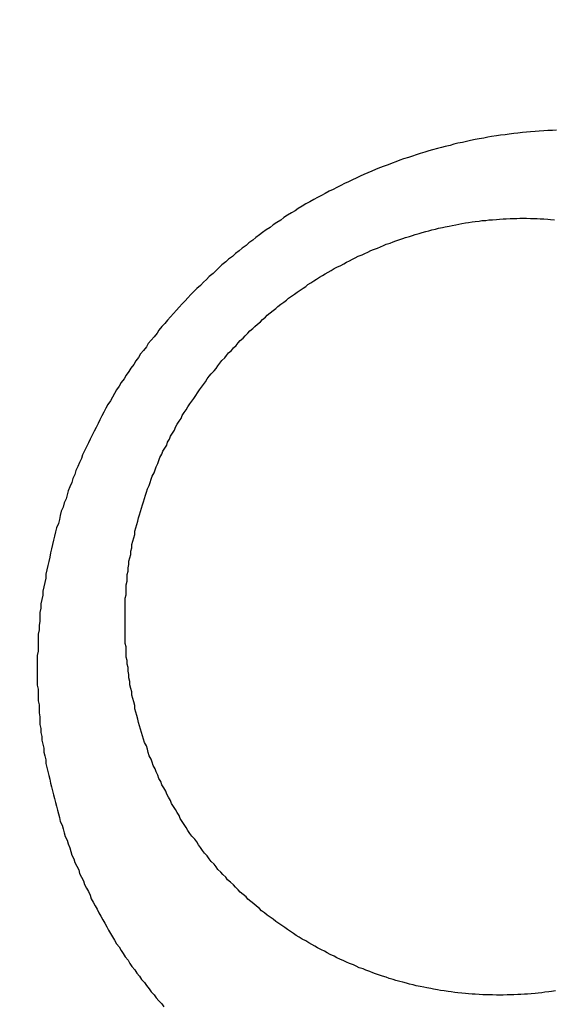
# Model space of a CAD drawing. Header units: millimetres. Extents: x 11979 to 37895, y 18730 to 47884.
# Tile 587 of 656: x 35823.305 to 35823.857, y 46386.239 to 46387.256. Entities that reach past the tile are written whole.
import ezdxf

# ---------------------------------------------------------------- set-up
doc = ezdxf.new("R2010")
doc.units = ezdxf.units.MM
for name, color, linetype in [('- niebieska cienka - izolacja', 120, 'Continuous'), ('-WYMIAR', 8, 'Continuous'), ('PROJEKTOWANE', 5, 'Continuous')]:
    doc.layers.add(name, color=color, linetype=linetype)
doc.styles.get("Standard").update_dxf_attribs({"font": 'arial.ttf'})
doc.dimstyles.new('CZA-KROPKA-50', dxfattribs={"dimtxt": 12, "dimasz": 1, "dimexe": 2, "dimexo": 25, "dimgap": 4, "dimtad": 1, "dimdec": 1, "dimrnd": 0.5, "dimzin": 9, "dimdsep": 46, "dimtxsty": 'Standard', "dimblk": 'CZA-KROPKA', "dimblk1": 'CZA-KROPKA', "dimblk2": 'CZA-KROPKA', "dimsah": 1, "dimcen": -20, "dimse1": 1, "dimse2": 1, "dimclrd": 8, "dimclre": 8, "dimclrt": 9, "dimadec": 0, "dimazin": 0, "dimtfac": 1, "dimtdec": 1, "dimtmove": 1, "dimatfit": 3, "dimldrblk": 'CZA-KROPKA', "dimfxl": 1, "dimtolj": 1, "dimtzin": 9, "dimarcsym": 0})

# ---------------------------------------------------------------- blocks, each defined once
blk = doc.blocks.new('CZA-KROPKA')
at = {"layer": '-WYMIAR', "linetype": 'ByBlock'}
for p, q in [((0, 10), (0, -10)), ((5, 0), (-5, 0))]:
    blk.add_line(p, q, dxfattribs=at)
at = {"layer": '-WYMIAR', "linetype": 'ByBlock', "const_width": 2.5}
blk.add_lwpolyline([(-1.25, 0, 1), (1.25, 0, 1)], format="xyb", close=True, dxfattribs=at)
blk = doc.blocks.new('*D2897')
at = {"layer": '-WYMIAR', "color": 8, "lineweight": -2}
blk.add_line((34132.9262, 45927.4655), (36406.9262, 45927.4655), dxfattribs=at)
at = {"layer": 'Defpoints', "color": 0}
for p in [(34131.9262, 46435.1223), (36407.9262, 46406.1223), (36407.9262, 45927.4655)]:
    blk.add_point(p, dxfattribs=at)
at = {"layer": '-WYMIAR', "color": 8, "lineweight": -2, "rotation": 180}
blk.add_blockref('CZA-KROPKA', (34131.9262, 45927.4655), dxfattribs=at)
at = {"layer": '-WYMIAR', "color": 8, "lineweight": -2}
blk.add_blockref('CZA-KROPKA', (36407.9262, 45927.4655), dxfattribs=at)
at = {"layer": '-WYMIAR', "color": 9, "insert": (35269.9262, 45937.5924), "char_height": 12, "attachment_point": 5}
blk.add_mtext('\\A1;2276', dxfattribs=at)
blk = doc.blocks.new('Pisuar NOVA PRO ze zintegrowanym ceramicznym sitkiem')
for points in [[(-0.039537, -0.219803, 0), (-0.039577, -0.219805, 0), (-0.039627, -0.219807, 0), (-0.039667, -0.21981, 0), (-0.039717, -0.219813, 0), (-0.039757, -0.219816, 0), (-0.039807, -0.21982, 0), (-0.039847, -0.219824, 0), (-0.039887, -0.219828, 0), (-0.039937, -0.219833, 0), (-0.039977, -0.219838, 0), (-0.040027, -0.219844, 0), (-0.040067, -0.21985, 0), (-0.040117, -0.219856, 0), (-0.040157, -0.219863, 0), (-0.040207, -0.21987, 0), (-0.040247, -0.219877, 0), (-0.040287, -0.219885, 0), (-0.040337, -0.219893, 0), (-0.040377, -0.219901, 0), (-0.040427, -0.21991, 0), (-0.040467, -0.219919, 0), (-0.040507, -0.219929, 0), (-0.040557, -0.219939, 0), (-0.040597, -0.219949, 0), (-0.040637, -0.21996, 0), (-0.040687, -0.219971, 0), (-0.040727, -0.219982, 0), (-0.040767, -0.219993, 0), (-0.040817, -0.220005, 0), (-0.040857, -0.220018, 0), (-0.040897, -0.22003, 0), (-0.040947, -0.220043, 0), (-0.040987, -0.220057, 0), (-0.041027, -0.220071, 0), (-0.041067, -0.220085, 0), (-0.041117, -0.220099, 0), (-0.041157, -0.220114, 0), (-0.041197, -0.220129, 0), (-0.041237, -0.220144, 0), (-0.041277, -0.22016, 0), (-0.041317, -0.220176, 0), (-0.041367, -0.220192, 0), (-0.041407, -0.220209, 0), (-0.041447, -0.220226, 0), (-0.041487, -0.220244, 0), (-0.041527, -0.220261, 0), (-0.041567, -0.220279, 0), (-0.041607, -0.220298, 0), (-0.041647, -0.220316, 0), (-0.041687, -0.220336, 0), (-0.041727, -0.220355, 0), (-0.041767, -0.220375, 0), (-0.041807, -0.220395, 0), (-0.041847, -0.220415, 0), (-0.041887, -0.220435, 0), (-0.041927, -0.220456, 0), (-0.041967, -0.220478, 0), (-0.042007, -0.220499, 0), (-0.042047, -0.220521, 0), (-0.042087, -0.220543, 0), (-0.042127, -0.220566, 0), (-0.042167, -0.220589, 0), (-0.042207, -0.220612, 0), (-0.042237, -0.220635, 0), (-0.042277, -0.220659, 0), (-0.042317, -0.220683, 0), (-0.042357, -0.220707, 0), (-0.042387, -0.220732, 0), (-0.042427, -0.220757, 0), (-0.042467, -0.220782, 0), (-0.042497, -0.220808, 0), (-0.042537, -0.220833, 0), (-0.042577, -0.22086, 0), (-0.042607, -0.220886, 0), (-0.042647, -0.220912, 0), (-0.042677, -0.220939, 0), (-0.042717, -0.220967, 0), (-0.042747, -0.220994, 0), (-0.042787, -0.221022, 0), (-0.042817, -0.22105, 0), (-0.042857, -0.221078, 0), (-0.042887, -0.221107, 0), (-0.042927, -0.221136, 0), (-0.042957, -0.221165, 0), (-0.042997, -0.221194, 0), (-0.043027, -0.221224, 0), (-0.043057, -0.221253, 0), (-0.043087, -0.221284, 0), (-0.043127, -0.221314, 0), (-0.043157, -0.221345, 0), (-0.043187, -0.221375, 0), (-0.043217, -0.221407, 0), (-0.043257, -0.221438, 0), (-0.043287, -0.22147, 0), (-0.043317, -0.221502, 0), (-0.043347, -0.221534, 0), (-0.043377, -0.221566, 0), (-0.043407, -0.221599, 0), (-0.043437, -0.221631, 0), (-0.043467, -0.221664, 0), (-0.043497, -0.221698, 0), (-0.043527, -0.221731, 0), (-0.043557, -0.221765, 0), (-0.043587, -0.221799, 0), (-0.043617, -0.221833, 0), (-0.043647, -0.221868, 0), (-0.043667, -0.221902, 0), (-0.043697, -0.221937, 0), (-0.043727, -0.221972, 0), (-0.043757, -0.222008, 0), (-0.043777, -0.222043, 0), (-0.043807, -0.222079, 0), (-0.043837, -0.222115, 0), (-0.043857, -0.222151, 0), (-0.043887, -0.222187, 0), (-0.043907, -0.222224, 0), (-0.043937, -0.222261, 0), (-0.043957, -0.222297, 0), (-0.043987, -0.222335, 0), (-0.044007, -0.222372, 0), (-0.044037, -0.222409, 0), (-0.044057, -0.222447, 0), (-0.044087, -0.222485, 0), (-0.044107, -0.222523, 0), (-0.044127, -0.222561, 0), (-0.044147, -0.2226, 0), (-0.044177, -0.222638, 0), (-0.044197, -0.222677, 0), (-0.044217, -0.222716, 0), (-0.044237, -0.222755, 0), (-0.044257, -0.222795, 0), (-0.044277, -0.222834, 0), (-0.044297, -0.222874, 0), (-0.044317, -0.222914, 0), (-0.044337, -0.222954, 0), (-0.044357, -0.222994, 0), (-0.044377, -0.223034, 0), (-0.044397, -0.223074, 0), (-0.044417, -0.223115, 0), (-0.044437, -0.223156, 0), (-0.044447, -0.223197, 0), (-0.044467, -0.223238, 0), (-0.044487, -0.223279, 0), (-0.044507, -0.22332, 0), (-0.044517, -0.223362, 0), (-0.044537, -0.223403, 0), (-0.044547, -0.223445, 0), (-0.044567, -0.223487, 0), (-0.044587, -0.223528, 0), (-0.044597, -0.223571, 0), (-0.044607, -0.223613, 0), (-0.044627, -0.223655, 0), (-0.044637, -0.223697, 0), (-0.044657, -0.22374, 0), (-0.044667, -0.223783, 0), (-0.044677, -0.223825, 0), (-0.044687, -0.223868, 0), (-0.044707, -0.223911, 0), (-0.044717, -0.223954, 0), (-0.044727, -0.223997, 0), (-0.044737, -0.22404, 0), (-0.044747, -0.224084, 0), (-0.044757, -0.224127, 0), (-0.044767, -0.22417, 0), (-0.044777, -0.224214, 0), (-0.044787, -0.224258, 0), (-0.044797, -0.224301, 0), (-0.044807, -0.224345, 0), (-0.044817, -0.224389, 0), (-0.044817, -0.224433, 0), (-0.044827, -0.224477, 0), (-0.044837, -0.224521, 0), (-0.044847, -0.224565, 0), (-0.044847, -0.224609, 0), (-0.044857, -0.224653, 0), (-0.044867, -0.224698, 0), (-0.044867, -0.224742, 0), (-0.044877, -0.224786, 0), (-0.044877, -0.224831, 0), (-0.044877, -0.224875, 0), (-0.044887, -0.22492, 0), (-0.044887, -0.224964, 0), (-0.044897, -0.225009, 0), (-0.044897, -0.225053, 0), (-0.044897, -0.225098, 0), (-0.044897, -0.225143, 0), (-0.044897, -0.225187, 0), (-0.044907, -0.225232, 0), (-0.044907, -0.225277, 0), (-0.044907, -0.225321, 0), (-0.044907, -0.225366, 0), (-0.044907, -0.225411, 0), (-0.044907, -0.225456, 0)], [(-0.043997, -0.224709, 0), (-0.043997, -0.224674, 0), (-0.043997, -0.224639, 0), (-0.043987, -0.224604, 0), (-0.043987, -0.224569, 0), (-0.043987, -0.224534, 0), (-0.043987, -0.224499, 0), (-0.043977, -0.224464, 0), (-0.043977, -0.224429, 0), (-0.043977, -0.224395, 0), (-0.043967, -0.22436, 0), (-0.043967, -0.224325, 0), (-0.043957, -0.22429, 0), (-0.043957, -0.224256, 0), (-0.043947, -0.224221, 0), (-0.043937, -0.224186, 0), (-0.043937, -0.224152, 0), (-0.043927, -0.224117, 0), (-0.043927, -0.224083, 0), (-0.043917, -0.224049, 0), (-0.043907, -0.224014, 0), (-0.043897, -0.22398, 0), (-0.043897, -0.223946, 0), (-0.043887, -0.223912, 0), (-0.043877, -0.223878, 0), (-0.043867, -0.223844, 0), (-0.043857, -0.22381, 0), (-0.043847, -0.223776, 0), (-0.043837, -0.223743, 0), (-0.043827, -0.223709, 0), (-0.043817, -0.223675, 0), (-0.043807, -0.223642, 0), (-0.043797, -0.223609, 0), (-0.043787, -0.223575, 0), (-0.043777, -0.223542, 0), (-0.043767, -0.223509, 0), (-0.043747, -0.223476, 0), (-0.043737, -0.223443, 0), (-0.043727, -0.22341, 0), (-0.043717, -0.223378, 0), (-0.043697, -0.223345, 0), (-0.043687, -0.223313, 0), (-0.043677, -0.223281, 0), (-0.043657, -0.223248, 0), (-0.043647, -0.223216, 0), (-0.043637, -0.223184, 0), (-0.043617, -0.223152, 0), (-0.043607, -0.223121, 0), (-0.043587, -0.223089, 0), (-0.043567, -0.223058, 0), (-0.043557, -0.223026, 0), (-0.043537, -0.222995, 0), (-0.043527, -0.222964, 0), (-0.043507, -0.222933, 0), (-0.043487, -0.222902, 0), (-0.043477, -0.222872, 0), (-0.043457, -0.222841, 0), (-0.043437, -0.222811, 0), (-0.043417, -0.222781, 0), (-0.043407, -0.222751, 0), (-0.043387, -0.222721, 0), (-0.043367, -0.222691, 0), (-0.043347, -0.222661, 0), (-0.043327, -0.222632, 0), (-0.043307, -0.222603, 0), (-0.043287, -0.222574, 0), (-0.043267, -0.222545, 0), (-0.043247, -0.222516, 0), (-0.043227, -0.222487, 0), (-0.043207, -0.222459, 0), (-0.043187, -0.22243, 0), (-0.043167, -0.222402, 0), (-0.043147, -0.222374, 0), (-0.043127, -0.222346, 0), (-0.043107, -0.222319, 0), (-0.043077, -0.222291, 0), (-0.043057, -0.222264, 0), (-0.043037, -0.222237, 0), (-0.043017, -0.22221, 0), (-0.042997, -0.222183, 0), (-0.042967, -0.222157, 0), (-0.042947, -0.222131, 0), (-0.042927, -0.222104, 0), (-0.042897, -0.222078, 0), (-0.042877, -0.222053, 0), (-0.042847, -0.222027, 0), (-0.042827, -0.222002, 0), (-0.042807, -0.221977, 0), (-0.042777, -0.221952, 0), (-0.042757, -0.221927, 0), (-0.042727, -0.221902, 0), (-0.042707, -0.221878, 0), (-0.042677, -0.221854, 0), (-0.042657, -0.22183, 0), (-0.042627, -0.221806, 0), (-0.042597, -0.221783, 0), (-0.042577, -0.221759, 0), (-0.042547, -0.221736, 0), (-0.042527, -0.221713, 0), (-0.042497, -0.221691, 0), (-0.042467, -0.221668, 0), (-0.042437, -0.221646, 0), (-0.042417, -0.221624, 0), (-0.042387, -0.221602, 0), (-0.042357, -0.221581, 0), (-0.042327, -0.22156, 0), (-0.042307, -0.221539, 0), (-0.042277, -0.221518, 0), (-0.042247, -0.221497, 0), (-0.042217, -0.221477, 0), (-0.042187, -0.221457, 0), (-0.042157, -0.221437, 0), (-0.042127, -0.221417, 0), (-0.042107, -0.221398, 0), (-0.042077, -0.221379, 0), (-0.042047, -0.22136, 0), (-0.042017, -0.221341, 0), (-0.041987, -0.221323, 0), (-0.041957, -0.221305, 0), (-0.041927, -0.221287, 0), (-0.041897, -0.221269, 0), (-0.041867, -0.221252, 0), (-0.041837, -0.221234, 0), (-0.041807, -0.221217, 0), (-0.041767, -0.221201, 0), (-0.041737, -0.221184, 0), (-0.041707, -0.221168, 0), (-0.041677, -0.221152, 0), (-0.041647, -0.221137, 0), (-0.041617, -0.221121, 0), (-0.041587, -0.221106, 0), (-0.041547, -0.221091, 0), (-0.041517, -0.221077, 0), (-0.041487, -0.221062, 0), (-0.041457, -0.221048, 0), (-0.041427, -0.221035, 0), (-0.041387, -0.221021, 0), (-0.041357, -0.221008, 0), (-0.041327, -0.220995, 0), (-0.041297, -0.220982, 0), (-0.041257, -0.22097, 0), (-0.041227, -0.220957, 0), (-0.041197, -0.220945, 0), (-0.041157, -0.220934, 0), (-0.041127, -0.220922, 0), (-0.041097, -0.220911, 0), (-0.041057, -0.220901, 0), (-0.041027, -0.22089, 0), (-0.040997, -0.22088, 0), (-0.040957, -0.22087, 0), (-0.040927, -0.22086, 0), (-0.040887, -0.220851, 0), (-0.040857, -0.220842, 0), (-0.040827, -0.220833, 0), (-0.040787, -0.220825, 0), (-0.040757, -0.220817, 0), (-0.040717, -0.220809, 0), (-0.040687, -0.220801, 0), (-0.040647, -0.220794, 0), (-0.040617, -0.220787, 0), (-0.040577, -0.22078, 0), (-0.040547, -0.220774, 0), (-0.040517, -0.220768, 0), (-0.040477, -0.220762, 0), (-0.040447, -0.220757, 0), (-0.040407, -0.220752, 0), (-0.040377, -0.220747, 0), (-0.040337, -0.220743, 0), (-0.040307, -0.220738, 0), (-0.040267, -0.220735, 0), (-0.040237, -0.220731, 0), (-0.040197, -0.220728, 0), (-0.040157, -0.220725, 0), (-0.040127, -0.220723, 0), (-0.040087, -0.22072, 0), (-0.040057, -0.220718, 0), (-0.040017, -0.220717, 0), (-0.039987, -0.220716, 0), (-0.039947, -0.220715, 0), (-0.039917, -0.220714, 0), (-0.039877, -0.220714, 0), (-0.039847, -0.220714, 0), (-0.039807, -0.220715, 0), (-0.039777, -0.220716, 0), (-0.039737, -0.220717, 0), (-0.039707, -0.220718, 0), (-0.039667, -0.22072, 0), (-0.039627, -0.220722, 0), (-0.039597, -0.220725, 0), (-0.039557, -0.220728, 0)], [(-0.039547, -0.228696, 0), (-0.039587, -0.228701, 0), (-0.039617, -0.228706, 0), (-0.039657, -0.22871, 0), (-0.039687, -0.228715, 0), (-0.039727, -0.228718, 0), (-0.039757, -0.228722, 0), (-0.039797, -0.228725, 0), (-0.039837, -0.228728, 0), (-0.039867, -0.22873, 0), (-0.039907, -0.228733, 0), (-0.039937, -0.228734, 0), (-0.039977, -0.228736, 0), (-0.040017, -0.228737, 0), (-0.040047, -0.228738, 0), (-0.040087, -0.228739, 0), (-0.040117, -0.228739, 0), (-0.040157, -0.228739, 0), (-0.040197, -0.228738, 0), (-0.040227, -0.228737, 0), (-0.040267, -0.228736, 0), (-0.040297, -0.228735, 0), (-0.040337, -0.228733, 0), (-0.040377, -0.228731, 0), (-0.040407, -0.228728, 0), (-0.040447, -0.228726, 0), (-0.040477, -0.228722, 0), (-0.040517, -0.228719, 0), (-0.040557, -0.228715, 0), (-0.040587, -0.228711, 0), (-0.040627, -0.228706, 0), (-0.040657, -0.228702, 0), (-0.040697, -0.228696, 0), (-0.040737, -0.228691, 0), (-0.040767, -0.228685, 0), (-0.040807, -0.228678, 0), (-0.040837, -0.228672, 0), (-0.040877, -0.228665, 0), (-0.040907, -0.228658, 0), (-0.040947, -0.22865, 0), (-0.040987, -0.228642, 0), (-0.041017, -0.228634, 0), (-0.041057, -0.228625, 0), (-0.041087, -0.228616, 0), (-0.041127, -0.228607, 0), (-0.041157, -0.228597, 0), (-0.041197, -0.228587, 0), (-0.041227, -0.228577, 0), (-0.041267, -0.228566, 0), (-0.041297, -0.228555, 0), (-0.041337, -0.228544, 0), (-0.041367, -0.228532, 0), (-0.041407, -0.22852, 0), (-0.041437, -0.228508, 0), (-0.041467, -0.228495, 0), (-0.041507, -0.228483, 0), (-0.041537, -0.228469, 0), (-0.041577, -0.228456, 0), (-0.041607, -0.228442, 0), (-0.041637, -0.228428, 0), (-0.041677, -0.228413, 0), (-0.041707, -0.228399, 0), (-0.041737, -0.228384, 0), (-0.041777, -0.228368, 0), (-0.041807, -0.228353, 0), (-0.041837, -0.228337, 0), (-0.041877, -0.22832, 0), (-0.041907, -0.228304, 0), (-0.041937, -0.228287, 0), (-0.041967, -0.22827, 0), (-0.042007, -0.228252, 0), (-0.042037, -0.228235, 0), (-0.042067, -0.228217, 0), (-0.042097, -0.228198, 0), (-0.042127, -0.22818, 0), (-0.042167, -0.228161, 0), (-0.042197, -0.228142, 0), (-0.042227, -0.228122, 0), (-0.042257, -0.228102, 0), (-0.042287, -0.228082, 0), (-0.042317, -0.228062, 0), (-0.042347, -0.228041, 0), (-0.042377, -0.228021, 0), (-0.042407, -0.227999, 0), (-0.042437, -0.227978, 0), (-0.042467, -0.227956, 0), (-0.042497, -0.227934, 0), (-0.042527, -0.227912, 0), (-0.042557, -0.22789, 0), (-0.042587, -0.227867, 0), (-0.042607, -0.227844, 0), (-0.042637, -0.227821, 0), (-0.042667, -0.227797, 0), (-0.042697, -0.227773, 0), (-0.042727, -0.227749, 0), (-0.042747, -0.227725, 0), (-0.042777, -0.2277, 0), (-0.042807, -0.227675, 0), (-0.042827, -0.22765, 0), (-0.042857, -0.227625, 0), (-0.042877, -0.227599, 0), (-0.042907, -0.227574, 0), (-0.042937, -0.227547, 0), (-0.042957, -0.227521, 0), (-0.042987, -0.227494, 0), (-0.043007, -0.227468, 0), (-0.043037, -0.227441, 0), (-0.043057, -0.227413, 0), (-0.043077, -0.227386, 0), (-0.043107, -0.227358, 0), (-0.043127, -0.22733, 0), (-0.043147, -0.227302, 0), (-0.043177, -0.227273, 0), (-0.043197, -0.227245, 0), (-0.043217, -0.227216, 0), (-0.043237, -0.227187, 0), (-0.043257, -0.227157, 0), (-0.043277, -0.227128, 0), (-0.043307, -0.227098, 0), (-0.043327, -0.227068, 0), (-0.043347, -0.227038, 0), (-0.043367, -0.227008, 0), (-0.043387, -0.226978, 0), (-0.043407, -0.226947, 0), (-0.043427, -0.226916, 0), (-0.043437, -0.226885, 0), (-0.043457, -0.226854, 0), (-0.043477, -0.226822, 0), (-0.043497, -0.226791, 0), (-0.043517, -0.226759, 0), (-0.043527, -0.226727, 0), (-0.043547, -0.226695, 0), (-0.043567, -0.226663, 0), (-0.043577, -0.226631, 0), (-0.043597, -0.226598, 0), (-0.043617, -0.226566, 0), (-0.043627, -0.226533, 0), (-0.043647, -0.2265, 0), (-0.043657, -0.226467, 0), (-0.043677, -0.226434, 0), (-0.043687, -0.2264, 0), (-0.043707, -0.226367, 0), (-0.043717, -0.226333, 0), (-0.043727, -0.2263, 0), (-0.043747, -0.226266, 0), (-0.043757, -0.226232, 0), (-0.043767, -0.226198, 0), (-0.043777, -0.226164, 0), (-0.043797, -0.226129, 0), (-0.043807, -0.226095, 0), (-0.043817, -0.226061, 0), (-0.043827, -0.226026, 0), (-0.043837, -0.225991, 0), (-0.043847, -0.225957, 0), (-0.043857, -0.225922, 0), (-0.043867, -0.225887, 0), (-0.043877, -0.225852, 0), (-0.043887, -0.225817, 0), (-0.043897, -0.225782, 0), (-0.043897, -0.225747, 0), (-0.043907, -0.225711, 0), (-0.043917, -0.225676, 0), (-0.043927, -0.225641, 0), (-0.043927, -0.225605, 0), (-0.043937, -0.22557, 0), (-0.043947, -0.225534, 0), (-0.043947, -0.225499, 0), (-0.043957, -0.225463, 0), (-0.043957, -0.225427, 0), (-0.043967, -0.225392, 0), (-0.043967, -0.225356, 0), (-0.043977, -0.22532, 0), (-0.043977, -0.225284, 0), (-0.043987, -0.225248, 0), (-0.043987, -0.225213, 0), (-0.043987, -0.225177, 0), (-0.043987, -0.225141, 0), (-0.043997, -0.225105, 0), (-0.043997, -0.225069, 0), (-0.043997, -0.225033, 0), (-0.043997, -0.224997, 0), (-0.043997, -0.224961, 0), (-0.043997, -0.224925, 0), (-0.043997, -0.224889, 0), (-0.043997, -0.224853, 0), (-0.043997, -0.224817, 0), (-0.043997, -0.224781, 0), (-0.043997, -0.224745, 0), (-0.043997, -0.224709, 0)], [(-0.044907, -0.225456, 0), (-0.044907, -0.225496, 0), (-0.044907, -0.225537, 0), (-0.044897, -0.225578, 0), (-0.044897, -0.225618, 0), (-0.044897, -0.225659, 0), (-0.044897, -0.2257, 0), (-0.044887, -0.225741, 0), (-0.044887, -0.225781, 0), (-0.044887, -0.225822, 0), (-0.044877, -0.225863, 0), (-0.044877, -0.225903, 0), (-0.044877, -0.225944, 0), (-0.044867, -0.225985, 0), (-0.044867, -0.226025, 0), (-0.044857, -0.226066, 0), (-0.044857, -0.226106, 0), (-0.044847, -0.226147, 0), (-0.044837, -0.226187, 0), (-0.044837, -0.226228, 0), (-0.044827, -0.226268, 0), (-0.044817, -0.226308, 0), (-0.044817, -0.226348, 0), (-0.044807, -0.226389, 0), (-0.044797, -0.226429, 0), (-0.044787, -0.226469, 0), (-0.044777, -0.226509, 0), (-0.044767, -0.226549, 0), (-0.044757, -0.226589, 0), (-0.044747, -0.226629, 0), (-0.044737, -0.226669, 0), (-0.044727, -0.226708, 0), (-0.044717, -0.226748, 0), (-0.044707, -0.226787, 0), (-0.044697, -0.226827, 0), (-0.044687, -0.226866, 0), (-0.044677, -0.226906, 0), (-0.044667, -0.226945, 0), (-0.044647, -0.226984, 0), (-0.044637, -0.227023, 0), (-0.044627, -0.227062, 0), (-0.044617, -0.227101, 0), (-0.044597, -0.22714, 0), (-0.044587, -0.227178, 0), (-0.044567, -0.227217, 0), (-0.044557, -0.227255, 0), (-0.044547, -0.227294, 0), (-0.044527, -0.227332, 0), (-0.044517, -0.22737, 0), (-0.044497, -0.227408, 0), (-0.044477, -0.227446, 0), (-0.044467, -0.227483, 0), (-0.044447, -0.227521, 0), (-0.044427, -0.227558, 0), (-0.044417, -0.227596, 0), (-0.044397, -0.227633, 0), (-0.044377, -0.22767, 0), (-0.044357, -0.227707, 0), (-0.044347, -0.227744, 0), (-0.044327, -0.22778, 0), (-0.044307, -0.227817, 0), (-0.044287, -0.227853, 0), (-0.044267, -0.227889, 0), (-0.044247, -0.227925, 0), (-0.044227, -0.227961, 0), (-0.044207, -0.227997, 0), (-0.044187, -0.228033, 0), (-0.044167, -0.228068, 0), (-0.044147, -0.228103, 0), (-0.044127, -0.228138, 0), (-0.044107, -0.228173, 0), (-0.044087, -0.228208, 0), (-0.044057, -0.228242, 0), (-0.044037, -0.228277, 0), (-0.044017, -0.228311, 0), (-0.043997, -0.228345, 0), (-0.043967, -0.228378, 0), (-0.043947, -0.228412, 0), (-0.043927, -0.228445, 0), (-0.043897, -0.228478, 0), (-0.043877, -0.228511, 0), (-0.043847, -0.228544, 0), (-0.043827, -0.228577, 0), (-0.043797, -0.228609, 0), (-0.043777, -0.228641, 0), (-0.043747, -0.228673, 0), (-0.043727, -0.228705, 0), (-0.043697, -0.228737, 0), (-0.043677, -0.228768, 0), (-0.043647, -0.228799, 0), (-0.043617, -0.22883, 0), (-0.043597, -0.228861, 0)]]:
    blk.add_polyline3d(points)

msp = doc.modelspace()

# ---------------------------------------------------------------- hatches: boundary and pattern name
at = {"layer": '- niebieska cienka - izolacja'}
h = msp.add_hatch(dxfattribs=at)
h.set_pattern_fill('ANSI31', color=5, scale=10)
h.set_pattern_definition([(315, (22316.131, 20126.916), (19.7999996, -4e-15), [3.394112, -24.607316]), (315, (22316.131, 20146.716), (19.7999996, -4e-15), [3.394112, -24.607316]), (315, (22329.731, 20119.916), (19.7999996, -4e-15), [3.959798, -24.04163]), (315, (22329.731, 20139.716), (19.7999996, -4e-15), [3.959798, -24.04163]), (0, (22325.931, 20125.716), (0, 19.8), [0.2, -19.6]), (90, (22326.131, 20125.716), (-19.8, 1e-15), [0.2, -19.6]), (0, (22326.131, 20125.916), (0, 19.8), [0.2, -19.6]), (0, (22326.331, 20125.916), (0, 19.8), [0.2, -19.6]), (0, (22326.531, 20125.916), (0, 19.8), [0.2, -19.6]), (0, (22326.731, 20125.916), (0, 19.8), [0.2, -19.6]), (90, (22326.931, 20125.716), (-19.8, 1e-15), [0.2, -19.6]), (0, (22326.931, 20125.716), (0, 19.8), [0.2, -19.6]), (90, (22327.131, 20125.516), (-19.8, 1e-15), [0.2, -19.6]), (0, (22327.131, 20125.516), (0, 19.8), [0.2, -19.6]), (90, (22327.331, 20125.316), (-19.8, 1e-15), [0.2, -19.6]), (90, (22327.331, 20125.116), (-19.8, 1e-15), [0.2, -19.6]), (90, (22327.331, 20124.916), (-19.8, 1e-15), [0.2, -19.6]), (90, (22327.331, 20124.716), (-19.8, 1e-15), [0.2, -19.6]), (0, (22327.131, 20124.716), (0, 19.8), [0.2, -19.6]), (90, (22327.131, 20124.516), (-19.8, 1e-15), [0.2, -19.6]), (0, (22326.931, 20124.516), (0, 19.8), [0.2, -19.6]), (90, (22326.931, 20124.316), (-19.8, 1e-15), [0.2, -19.6]), (0, (22326.731, 20124.316), (0, 19.8), [0.2, -19.6]), (0, (22326.531, 20124.316), (0, 19.8), [0.2, -19.6]), (0, (22326.331, 20124.316), (0, 19.8), [0.2, -19.6]), (0, (22326.131, 20124.316), (0, 19.8), [0.2, -19.6]), (90, (22326.131, 20124.316), (-19.8, 1e-15), [0.2, -19.6]), (0, (22325.931, 20124.516), (0, 19.8), [0.2, -19.6]), (90, (22325.931, 20124.516), (-19.8, 1e-15), [0.2, -19.6]), (0, (22325.731, 20124.716), (0, 19.8), [0.2, -19.6]), (90, (22325.731, 20124.716), (-19.8, 1e-15), [0.2, -19.6]), (90, (22325.731, 20124.916), (-19.8, 1e-15), [0.2, -19.6]), (90, (22325.731, 20125.116), (-19.8, 1e-15), [0.2, -19.6]), (90, (22325.731, 20125.316), (-19.8, 1e-15), [0.2, -19.6]), (0, (22325.731, 20125.516), (0, 19.8), [0.2, -19.6]), (90, (22325.931, 20125.516), (-19.8, 1e-15), [0.2, -19.6]), (90, (22322.931, 20108.516), (-19.8, 1e-15), [0.2, -19.6]), (0, (22322.731, 20108.516), (0, 19.8), [0.2, -19.6]), (90, (22322.731, 20108.316), (-19.8, 1e-15), [0.2, -19.6]), (90, (22322.731, 20108.116), (-19.8, 1e-15), [0.2, -19.6]), (90, (22322.731, 20107.916), (-19.8, 1e-15), [0.2, -19.6]), (90, (22322.731, 20107.716), (-19.8, 1e-15), [0.2, -19.6]), (0, (22322.731, 20107.716), (0, 19.8), [0.2, -19.6]), (90, (22322.931, 20107.516), (-19.8, 1e-15), [0.2, -19.6]), (0, (22322.931, 20107.516), (0, 19.8), [0.2, -19.6]), (90, (22323.131, 20107.316), (-19.8, 1e-15), [0.2, -19.6]), (0, (22323.131, 20107.316), (0, 19.8), [0.2, -19.6]), (90, (22323.331, 20107.116), (-19.8, 1e-15), [0.2, -19.6]), (0, (22323.331, 20107.116), (0, 19.8), [0.2, -19.6]), (0, (22323.531, 20107.116), (0, 19.8), [0.2, -19.6]), (0, (22323.731, 20107.116), (0, 19.8), [0.2, -19.6]), (0, (22323.931, 20107.116), (0, 19.8), [0.2, -19.6]), (90, (22324.131, 20107.116), (-19.8, 1e-15), [0.2, -19.6]), (0, (22324.131, 20107.316), (0, 19.8), [0.2, -19.6]), (90, (22324.331, 20107.316), (-19.8, 1e-15), [0.2, -19.6]), (0, (22324.331, 20107.516), (0, 19.8), [0.2, -19.6]), (90, (22324.531, 20107.516), (-19.8, 1e-15), [0.2, -19.6]), (0, (22324.531, 20107.716), (0, 19.8), [0.2, -19.6]), (90, (22324.731, 20107.716), (-19.8, 1e-15), [0.2, -19.6]), (90, (22324.731, 20107.916), (-19.8, 1e-15), [0.2, -19.6]), (90, (22324.731, 20108.116), (-19.8, 1e-15), [0.2, -19.6]), (90, (22324.731, 20108.316), (-19.8, 1e-15), [0.2, -19.6]), (0, (22324.531, 20108.516), (0, 19.8), [0.2, -19.6]), (90, (22324.531, 20108.516), (-19.8, 1e-15), [0.2, -19.6]), (0, (22324.331, 20108.716), (0, 19.8), [0.2, -19.6]), (90, (22324.331, 20108.716), (-19.8, 1e-15), [0.2, -19.6]), (0, (22324.131, 20108.916), (0, 19.8), [0.2, -19.6]), (90, (22324.131, 20108.916), (-19.8, 1e-15), [0.2, -19.6]), (0, (22323.931, 20109.116), (0, 19.8), [0.2, -19.6]), (0, (22323.731, 20109.116), (0, 19.8), [0.2, -19.6]), (0, (22323.531, 20109.116), (0, 19.8), [0.2, -19.6]), (0, (22323.331, 20109.116), (0, 19.8), [0.2, -19.6]), (90, (22323.331, 20108.916), (-19.8, 1e-15), [0.2, -19.6]), (0, (22323.131, 20108.916), (0, 19.8), [0.2, -19.6]), (90, (22323.131, 20108.716), (-19.8, 1e-15), [0.2, -19.6]), (0, (22322.931, 20108.716), (0, 19.8), [0.2, -19.6]), (90, (22325.931, 20109.116), (-19.8, 1e-15), [0.2, -19.6]), (0, (22325.931, 20109.316), (0, 19.8), [0.2, -19.6]), (90, (22326.131, 20109.316), (-19.8, 1e-15), [0.2, -19.6]), (0, (22326.131, 20109.516), (0, 19.8), [0.2, -19.6]), (0, (22326.331, 20109.516), (0, 19.8), [0.2, -19.6]), (0, (22326.531, 20109.516), (0, 19.8), [0.2, -19.6]), (0, (22326.731, 20109.516), (0, 19.8), [0.2, -19.6]), (0, (22326.931, 20109.516), (0, 19.8), [0.2, -19.6]), (0, (22327.131, 20109.516), (0, 19.8), [0.2, -19.6]), (90, (22327.331, 20109.316), (-19.8, 1e-15), [0.2, -19.6]), (0, (22327.331, 20109.316), (0, 19.8), [0.2, -19.6]), (90, (22327.531, 20109.116), (-19.8, 1e-15), [0.2, -19.6]), (0, (22327.531, 20109.116), (0, 19.8), [0.2, -19.6]), (90, (22327.731, 20108.916), (-19.8, 1e-15), [0.2, -19.6]), (0, (22327.731, 20108.916), (0, 19.8), [0.2, -19.6]), (90, (22327.931, 20108.716), (-19.8, 1e-15), [0.2, -19.6]), (90, (22327.931, 20108.516), (-19.8, 1e-15), [0.2, -19.6]), (90, (22327.931, 20108.316), (-19.8, 1e-15), [0.2, -19.6]), (90, (22327.931, 20108.116), (-19.8, 1e-15), [0.2, -19.6]), (90, (22327.931, 20107.916), (-19.8, 1e-15), [0.2, -19.6]), (90, (22327.931, 20107.716), (-19.8, 1e-15), [0.2, -19.6]), (0, (22327.731, 20107.716), (0, 19.8), [0.2, -19.6]), (90, (22327.731, 20107.516), (-19.8, 1e-15), [0.2, -19.6]), (0, (22327.531, 20107.516), (0, 19.8), [0.2, -19.6]), (90, (22327.531, 20107.316), (-19.8, 1e-15), [0.2, -19.6]), (0, (22327.331, 20107.316), (0, 19.8), [0.2, -19.6]), (90, (22327.331, 20107.116), (-19.8, 1e-15), [0.2, -19.6]), (0, (22327.131, 20107.116), (0, 19.8), [0.2, -19.6]), (0, (22326.931, 20107.116), (0, 19.8), [0.2, -19.6]), (0, (22326.731, 20107.116), (0, 19.8), [0.2, -19.6]), (0, (22326.531, 20107.116), (0, 19.8), [0.2, -19.6]), (0, (22326.331, 20107.116), (0, 19.8), [0.2, -19.6]), (0, (22326.131, 20107.116), (0, 19.8), [0.2, -19.6]), (90, (22326.131, 20107.116), (-19.8, 1e-15), [0.2, -19.6]), (0, (22325.931, 20107.316), (0, 19.8), [0.2, -19.6]), (90, (22325.931, 20107.316), (-19.8, 1e-15), [0.2, -19.6]), (0, (22325.731, 20107.516), (0, 19.8), [0.2, -19.6]), (90, (22325.731, 20107.516), (-19.8, 1e-15), [0.2, -19.6]), (0, (22325.531, 20107.716), (0, 19.8), [0.2, -19.6]), (90, (22325.531, 20107.716), (-19.8, 1e-15), [0.2, -19.6]), (90, (22325.531, 20107.916), (-19.8, 1e-15), [0.2, -19.6]), (90, (22325.531, 20108.116), (-19.8, 1e-15), [0.2, -19.6]), (90, (22325.531, 20108.316), (-19.8, 1e-15), [0.2, -19.6]), (90, (22325.531, 20108.516), (-19.8, 1e-15), [0.2, -19.6]), (90, (22325.531, 20108.716), (-19.8, 1e-15), [0.2, -19.6]), (0, (22325.531, 20108.916), (0, 19.8), [0.2, -19.6]), (90, (22325.731, 20108.916), (-19.8, 1e-15), [0.2, -19.6]), (0, (22325.731, 20109.116), (0, 19.8), [0.2, -19.6]), (0, (22317.731, 20123.716), (0, 19.8), [0.2, -19.6]), (90, (22317.931, 20123.716), (-19.8, 1e-15), [0.2, -19.6]), (0, (22317.931, 20123.916), (0, 19.8), [0.2, -19.6]), (0, (22318.131, 20123.916), (0, 19.8), [0.2, -19.6]), (0, (22318.331, 20123.916), (0, 19.8), [0.2, -19.6]), (0, (22318.531, 20123.916), (0, 19.8), [0.2, -19.6]), (90, (22318.731, 20123.716), (-19.8, 1e-15), [0.2, -19.6]), (0, (22318.731, 20123.716), (0, 19.8), [0.2, -19.6]), (90, (22318.931, 20123.516), (-19.8, 1e-15), [0.2, -19.6]), (0, (22318.931, 20123.516), (0, 19.8), [0.2, -19.6]), (90, (22319.131, 20123.316), (-19.8, 1e-15), [0.2, -19.6]), (90, (22319.131, 20123.116), (-19.8, 1e-15), [0.2, -19.6]), (90, (22319.131, 20122.916), (-19.8, 1e-15), [0.2, -19.6]), (90, (22319.131, 20122.716), (-19.8, 1e-15), [0.2, -19.6]), (0, (22318.931, 20122.716), (0, 19.8), [0.2, -19.6]), (90, (22318.931, 20122.516), (-19.8, 1e-15), [0.2, -19.6]), (0, (22318.731, 20122.516), (0, 19.8), [0.2, -19.6]), (90, (22318.731, 20122.316), (-19.8, 1e-15), [0.2, -19.6]), (0, (22318.531, 20122.316), (0, 19.8), [0.2, -19.6]), (0, (22318.331, 20122.316), (0, 19.8), [0.2, -19.6]), (0, (22318.131, 20122.316), (0, 19.8), [0.2, -19.6]), (0, (22317.931, 20122.316), (0, 19.8), [0.2, -19.6]), (90, (22317.931, 20122.316), (-19.8, 1e-15), [0.2, -19.6]), (0, (22317.731, 20122.516), (0, 19.8), [0.2, -19.6]), (90, (22317.731, 20122.516), (-19.8, 1e-15), [0.2, -19.6]), (0, (22317.531, 20122.716), (0, 19.8), [0.2, -19.6]), (90, (22317.531, 20122.716), (-19.8, 1e-15), [0.2, -19.6]), (90, (22317.531, 20122.916), (-19.8, 1e-15), [0.2, -19.6]), (90, (22317.531, 20123.116), (-19.8, 1e-15), [0.2, -19.6]), (90, (22317.531, 20123.316), (-19.8, 1e-15), [0.2, -19.6]), (0, (22317.531, 20123.516), (0, 19.8), [0.2, -19.6]), (90, (22317.731, 20123.516), (-19.8, 1e-15), [0.2, -19.6]), (90, (22314.731, 20122.516), (-19.8, 1e-15), [0.2, -19.6]), (0, (22314.731, 20122.716), (0, 19.8), [0.2, -19.6]), (90, (22314.931, 20122.716), (-19.8, 1e-15), [0.2, -19.6]), (0, (22314.931, 20122.916), (0, 19.8), [0.2, -19.6]), (0, (22315.131, 20122.916), (0, 19.8), [0.2, -19.6]), (0, (22315.331, 20122.916), (0, 19.8), [0.2, -19.6]), (0, (22315.531, 20122.916), (0, 19.8), [0.2, -19.6]), (0, (22315.731, 20122.916), (0, 19.8), [0.2, -19.6]), (0, (22315.931, 20122.916), (0, 19.8), [0.2, -19.6]), (90, (22316.131, 20122.716), (-19.8, 1e-15), [0.2, -19.6]), (0, (22316.131, 20122.716), (0, 19.8), [0.2, -19.6]), (90, (22316.331, 20122.516), (-19.8, 1e-15), [0.2, -19.6]), (0, (22316.331, 20122.516), (0, 19.8), [0.2, -19.6]), (90, (22316.531, 20122.316), (-19.8, 1e-15), [0.2, -19.6]), (0, (22316.531, 20122.316), (0, 19.8), [0.2, -19.6]), (90, (22316.731, 20122.116), (-19.8, 1e-15), [0.2, -19.6]), (90, (22316.731, 20121.916), (-19.8, 1e-15), [0.2, -19.6]), (90, (22316.731, 20121.716), (-19.8, 1e-15), [0.2, -19.6]), (90, (22316.731, 20121.516), (-19.8, 1e-15), [0.2, -19.6]), (90, (22316.731, 20121.316), (-19.8, 1e-15), [0.2, -19.6]), (90, (22316.731, 20121.116), (-19.8, 1e-15), [0.2, -19.6]), (0, (22316.531, 20121.116), (0, 19.8), [0.2, -19.6]), (90, (22316.531, 20120.916), (-19.8, 1e-15), [0.2, -19.6]), (0, (22316.331, 20120.916), (0, 19.8), [0.2, -19.6]), (90, (22316.331, 20120.716), (-19.8, 1e-15), [0.2, -19.6]), (0, (22316.131, 20120.716), (0, 19.8), [0.2, -19.6]), (90, (22316.131, 20120.516), (-19.8, 1e-15), [0.2, -19.6]), (0, (22315.931, 20120.516), (0, 19.8), [0.2, -19.6]), (0, (22315.731, 20120.516), (0, 19.8), [0.2, -19.6]), (0, (22315.531, 20120.516), (0, 19.8), [0.2, -19.6]), (0, (22315.331, 20120.516), (0, 19.8), [0.2, -19.6]), (0, (22315.131, 20120.516), (0, 19.8), [0.2, -19.6]), (0, (22314.931, 20120.516), (0, 19.8), [0.2, -19.6]), (90, (22314.931, 20120.516), (-19.8, 1e-15), [0.2, -19.6]), (0, (22314.731, 20120.716), (0, 19.8), [0.2, -19.6]), (90, (22314.731, 20120.716), (-19.8, 1e-15), [0.2, -19.6]), (0, (22314.531, 20120.916), (0, 19.8), [0.2, -19.6]), (90, (22314.531, 20120.916), (-19.8, 1e-15), [0.2, -19.6]), (0, (22314.331, 20121.116), (0, 19.8), [0.2, -19.6]), (90, (22314.331, 20121.116), (-19.8, 1e-15), [0.2, -19.6]), (90, (22314.331, 20121.316), (-19.8, 1e-15), [0.2, -19.6]), (90, (22314.331, 20121.516), (-19.8, 1e-15), [0.2, -19.6]), (90, (22314.331, 20121.716), (-19.8, 1e-15), [0.2, -19.6]), (90, (22314.331, 20121.916), (-19.8, 1e-15), [0.2, -19.6]), (90, (22314.331, 20122.116), (-19.8, 1e-15), [0.2, -19.6]), (0, (22314.331, 20122.316), (0, 19.8), [0.2, -19.6]), (90, (22314.531, 20122.316), (-19.8, 1e-15), [0.2, -19.6]), (0, (22314.531, 20122.516), (0, 19.8), [0.2, -19.6]), (90, (22316.931, 20120.116), (-19.8, 1e-15), [0.2, -19.6]), (0, (22316.731, 20120.116), (0, 19.8), [0.2, -19.6]), (90, (22316.731, 20119.916), (-19.8, 1e-15), [0.2, -19.6]), (90, (22316.731, 20119.716), (-19.8, 1e-15), [0.2, -19.6]), (90, (22316.731, 20119.516), (-19.8, 1e-15), [0.2, -19.6]), (90, (22316.731, 20119.316), (-19.8, 1e-15), [0.2, -19.6]), (0, (22316.731, 20119.316), (0, 19.8), [0.2, -19.6]), (90, (22316.931, 20119.116), (-19.8, 1e-15), [0.2, -19.6]), (0, (22316.931, 20119.116), (0, 19.8), [0.2, -19.6]), (90, (22317.131, 20118.916), (-19.8, 1e-15), [0.2, -19.6]), (0, (22317.131, 20118.916), (0, 19.8), [0.2, -19.6]), (90, (22317.331, 20118.716), (-19.8, 1e-15), [0.2, -19.6]), (0, (22317.331, 20118.716), (0, 19.8), [0.2, -19.6]), (0, (22317.531, 20118.716), (0, 19.8), [0.2, -19.6]), (0, (22317.731, 20118.716), (0, 19.8), [0.2, -19.6]), (0, (22317.931, 20118.716), (0, 19.8), [0.2, -19.6]), (90, (22318.131, 20118.716), (-19.8, 1e-15), [0.2, -19.6]), (0, (22318.131, 20118.916), (0, 19.8), [0.2, -19.6]), (90, (22318.331, 20118.916), (-19.8, 1e-15), [0.2, -19.6]), (0, (22318.331, 20119.116), (0, 19.8), [0.2, -19.6]), (90, (22318.531, 20119.116), (-19.8, 1e-15), [0.2, -19.6]), (0, (22318.531, 20119.316), (0, 19.8), [0.2, -19.6]), (90, (22318.731, 20119.316), (-19.8, 1e-15), [0.2, -19.6]), (90, (22318.731, 20119.516), (-19.8, 1e-15), [0.2, -19.6]), (90, (22318.731, 20119.716), (-19.8, 1e-15), [0.2, -19.6]), (90, (22318.731, 20119.916), (-19.8, 1e-15), [0.2, -19.6]), (0, (22318.531, 20120.116), (0, 19.8), [0.2, -19.6]), (90, (22318.531, 20120.116), (-19.8, 1e-15), [0.2, -19.6]), (0, (22318.331, 20120.316), (0, 19.8), [0.2, -19.6]), (90, (22318.331, 20120.316), (-19.8, 1e-15), [0.2, -19.6]), (0, (22318.131, 20120.516), (0, 19.8), [0.2, -19.6]), (90, (22318.131, 20120.516), (-19.8, 1e-15), [0.2, -19.6]), (0, (22317.931, 20120.716), (0, 19.8), [0.2, -19.6]), (0, (22317.731, 20120.716), (0, 19.8), [0.2, -19.6]), (0, (22317.531, 20120.716), (0, 19.8), [0.2, -19.6]), (0, (22317.331, 20120.716), (0, 19.8), [0.2, -19.6]), (90, (22317.331, 20120.516), (-19.8, 1e-15), [0.2, -19.6]), (0, (22317.131, 20120.516), (0, 19.8), [0.2, -19.6]), (90, (22317.131, 20120.316), (-19.8, 1e-15), [0.2, -19.6]), (0, (22316.931, 20120.316), (0, 19.8), [0.2, -19.6]), (315, (22327.331, 20112.316), (19.7999996, -4e-15), [4.24264, -23.758788]), (315, (22327.331, 20132.116), (19.7999996, -4e-15), [4.24264, -23.758788]), (315, (22323.331, 20109.916), (19.7999996, -4e-15), [3.959798, -24.04163]), (315, (22323.331, 20129.716), (19.7999996, -4e-15), [3.959798, -24.04163]), (315, (22319.731, 20116.716), (19.7999996, -4e-15), [4.24264, -23.758788]), (315, (22319.731, 20136.516), (19.7999996, -4e-15), [4.24264, -23.758788]), (315, (22317.131, 20122.516), (19.7999996, -4e-15), [3.676956, -24.324474]), (315, (22317.131, 20142.316), (19.7999996, -4e-15), [3.676956, -24.324474]), (315, (22323.931, 20118.316), (19.7999996, -4e-15), [4.24264, -23.758788]), (315, (22323.931, 20138.116), (19.7999996, -4e-15), [4.24264, -23.758788]), (315, (22321.931, 20124.116), (19.7999996, -4e-15), [3.676956, -24.324474]), (315, (22321.931, 20143.916), (19.7999996, -4e-15), [3.676956, -24.324474]), (315, (22320.131, 20109.716), (19.7999996, -4e-15), [3.676956, -24.324474]), (315, (22320.131, 20129.516), (19.7999996, -4e-15), [3.676956, -24.324474]), (315, (22312.731, 20112.716), (19.7999996, -4e-15), [3.676956, -24.324474]), (315, (22312.731, 20132.516), (19.7999996, -4e-15), [3.676956, -24.324474])])
h.paths.add_polyline_path([(36155.9262, 46409.1223), (36161.9262, 46409.1223), (36161.9262, 46319.1223), (36175.9262, 46319.1223), (36175.9262, 46313.1223), (36135.9262, 46313.1223), (36135.9262, 46319.1223), (36155.9262, 46319.1223)])
h.paths.add_polyline_path([(36043.9262, 46252.1223), (36055.9262, 46252.1223), (36055.9262, 46409.1223), (36043.9262, 46409.1223)])
h.paths.add_polyline_path([(35876.9262, 46309.1223), (35874.293, 46309.1223), (35874.293, 46297.1223), (35894.293, 46297.1223), (35894.293, 46309.1223), (35888.9262, 46309.1223), (35888.9262, 46363.1723, 0.043228), (35876.9262, 46361.6132)])
h.paths.add_polyline_path([(35985.9262, 46297.1223), (35985.9262, 46306.1223), (36000.9011, 46306.1223), (36000.9011, 46309.1223), (36043.9262, 46309.1223), (36043.9262, 46297.1223)])
h.paths.add_polyline_path([(35876.9262, 46361.6132, -0.043228), (35888.9262, 46363.1723), (35888.9262, 46409.1223), (35876.9262, 46409.1223)])
h.paths.add_polyline_path([(35774.9262, 46297.1223), (35784.293, 46297.1223), (35784.293, 46309.1223), (35774.9262, 46309.1223)])
h.paths.add_polyline_path([(35985.9262, 46306.1223), (36000.9011, 46306.1223), (36000.9011, 46309.1223), (35985.9262, 46309.1223)])
h.paths.add_polyline_path([(36181.9262, 46313.1223), (36181.9262, 46319.1223), (36175.9262, 46319.1223), (36175.9262, 46313.1223)])
h.paths.add_polyline_path([(36022.8648, 46269.2512), (36040.9385, 46269.2512), (36040.9385, 46301.9934), (36022.8648, 46301.9934)], flags=24)

# ---------------------------------------------------------------- block references
at = {"layer": 'PROJEKTOWANE', "xscale": 100, "yscale": 100, "zscale": 100, "rotation": 359.9999999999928}
msp.add_blockref('Pisuar NOVA PRO ze zintegrowanym ceramicznym sitkiem', (35827.8133, 46409.1223), dxfattribs=at)

# ---------------------------------------------------------------- dimensions: what is measured, and where the dimension line sits
at = {"layer": '-WYMIAR'}
dim = msp.add_linear_dim(base=(36407.9262, 45927.4655), p1=(34131.9262, 46435.1223), p2=(36407.9262, 46406.1223), dimstyle='CZA-KROPKA-50', override={"dimfxl": 0, "dimfxlon": 1}, dxfattribs=at)
dim.commit()
dim.dimension.update_dxf_attribs({"geometry": '*D2897', "text_midpoint": (35269.9262, 45937.5924)})

doc.saveas('drawing.dxf')
